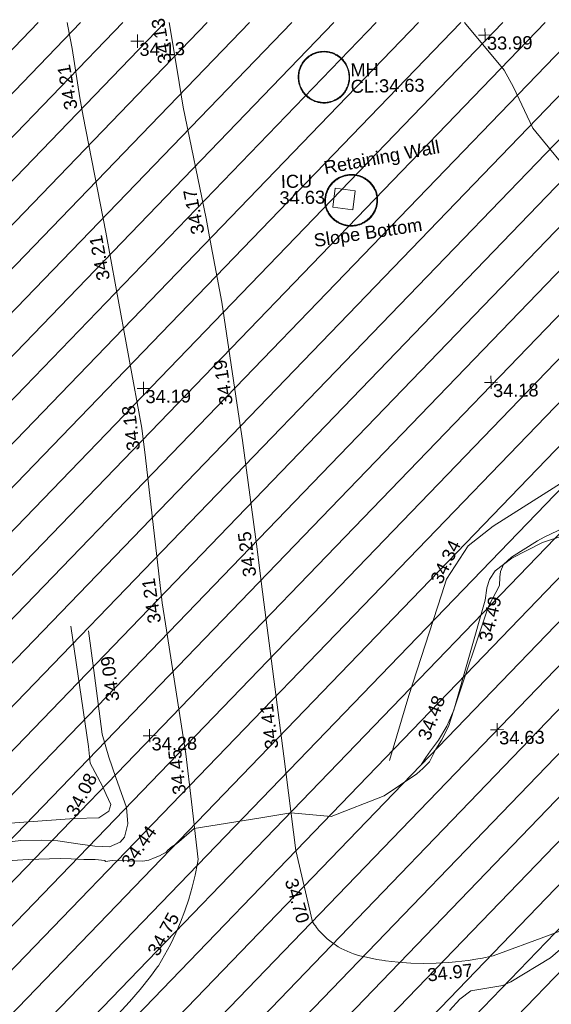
# Model space of a CAD drawing. Header units: millimetres. Extents: x -287732 to 520720, y -88450 to 287754.
# Tile 381 of 383: x 389799 to 405093, y 253753 to 282101. Entities that reach past the tile are written whole.
import ezdxf

# ---------------------------------------------------------------- set-up
doc = ezdxf.new("R2010")
doc.units = ezdxf.units.MM
doc.linetypes.add('IMPORT-HIDDEN2 _3_', pattern=[4762.5, 3175, -1587.5])
doc.linetypes.add('IMPORT-UG_ELEC_STREET LIGHTING_QLB2 _2_', pattern=[2700, 1500, -300.0000000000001, 0, -250, 150, -300.0000000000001, 0, -200])
for name, color, linetype, lineweight, true_color in [('00_TOPO_SERV_MH', 7, 'Continuous', 9, 0x666666), ('00_UAV_LEVEL_SPOT', 7, 'Continuous', 9, 0x666666), ('00_UAV_SERV_IC', 5, 'Continuous', 9, 0x0000ff), ('00_UAV_SLOPE_BOTTOM', 30, 'Continuous', 9, 0xff7f00), ('00_UAV_SLOPE_TOP', 40, 'Continuous', 9, 0xffbf00), ('00_UAV_TRACK', 7, 'Continuous', 9, 0x666666), ('00_UAV_WALL_RETAINING', 7, 'Continuous', 9, 0x7c00a5), ('01_DTM_CONTOUR_MJR', 7, 'Continuous', 9, 0x7f3f00), ('01_DTM_CONTOUR_MNR', 7, 'Continuous', 9, 0xa5a552), ('12333-PUM-2D-U-0001-C01 - Rev2_REVIT IMPORT_dwg', 7, 'Continuous', 9, 0x767676), ('PUM-CHAMBER EXTENTS', 6, 'IMPORT-HIDDEN2 _3_', 9, 0xff00ff)]:
    doc.layers.add(name, color=color, linetype=linetype, lineweight=lineweight, true_color=true_color)
doc.styles.add('Swis721 Lt BT_2', font='swissl.ttf', dxfattribs={"height": 375})

# ---------------------------------------------------------------- blocks, each defined once
blk = doc.blocks.new('12333-PUM-2D-U-0001-C01 - Rev2_REVIT IMPORT_dwg_UAV-2077255-Site Location Plan Proposed')
at = {"layer": '00_UAV_LEVEL_SPOT', "color": 254, "true_color": 0xcccccc, "flags": 128}
for points in [[(0, -500.0000000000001), (0, 0), (-500.0000000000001, 0)], [(500.0000000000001, 0), (0, 0), (0, 500.0000000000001)]]:
    blk.add_lwpolyline(points, dxfattribs=at)
blk = doc.blocks.new('12333-PUM-2D-U-0001-C01 - Rev2_REVIT IMPORT_dwg_MGS62954_T2_Galway_ITM_3d_Rev1-2077680-Site Location Plan Proposed')
at = {"layer": '00_UAV_SERV_IC', "color": 254, "true_color": 0xcccccc, "flags": 128}
blk.add_lwpolyline([(534305614.9904999, 725825668.2325001), (534306184.9905, 725825585.2325001), (534306105.5531776, 725825039.6990806), (534305535.5531775, 725825122.6990806)], close=True, dxfattribs=at)
at = {"layer": '00_UAV_SLOPE_BOTTOM', "color": 254, "true_color": 0xcccccc, "flags": 128}
for points in [[(534304615.3072447, 725828754.7841793), (534304611.4579834, 725828780.8659567), (534304608.5305832, 725828807.2208561), (534304606.5511102, 725828833.6638529), (534304605.5221162, 725828860.1608634), (534304605.4449274, 725828886.677734), (534304606.3196435, 725828913.180286), (534304608.1451367, 725828939.634359), (534304610.9190542, 725828966.0058545), (534304614.6378203, 725828992.2607809), (534304619.2966422, 725829018.3652972), (534304624.8895144, 725829044.285756), (534304631.4092283, 725829069.9887464), (534304638.8473802, 725829095.4411391), (534304647.1943824, 725829120.610127), (534304656.4394765, 725829145.4632684), (534304666.5707456, 725829169.9685284), (534304677.5751311, 725829194.0943215), (534304689.4384489, 725829217.8095504), (534304702.145408, 725829241.0836475), (534304715.679629, 725829263.8866131), (534304730.0236677, 725829286.1890559), (534304745.159035, 725829307.9622285), (534304761.066222, 725829329.178067), (534304777.7247255, 725829349.8092244), (534304795.1130729, 725829369.8291087), (534304813.2088518, 725829389.2119149), (534304831.9887378, 725829407.9326594), (534304851.4285238, 725829425.9672127), (534304871.5031536, 725829443.2923282), (534304892.1867514, 725829459.8856754), (534304913.4526576, 725829475.725866), (534304935.273461, 725829490.7924825), (534304957.6210357, 725829505.0661051), (534304980.4665767, 725829518.5283355), (534305003.7806372, 725829531.1618216), (534305027.5331666, 725829542.9502796), (534305051.693549, 725829553.8785145), (534305076.2306427, 725829563.9324404), (534305101.1128206, 725829573.0990983), (534305126.3080106, 725829581.3666729), (534305151.7837375, 725829588.7245077), (534305177.5071644, 725829595.1631186), (534305203.4451345, 725829600.6742065), (534305229.5642155, 725829605.2506682), (534305255.8307409, 725829608.8866045), (534305282.2108546, 725829611.5773292), (534305308.6705536, 725829613.3193737), (534305335.1757328, 725829614.1104927), (534305361.6688781, 725829613.9498084), (534305383.8712405, 725829613.0828632), (534305410.2962499, 725829611.1772304), (534305436.6590389, 725829608.3217535), (534305462.9023369, 725829604.5217928), (534305488.9923176, 725829599.7822465), (534305514.8953522, 725829594.1092232), (534305540.5780531, 725829587.5100359), (534305566.0073161, 725829579.9931899), (534305591.1503643, 725829571.5683744), (534305615.9747895, 725829562.2464485), (534305640.4485944, 725829552.0394276), (534305664.5402331, 725829540.9604685), (534305688.2186527, 725829529.0238512), (534305711.453333, 725829516.2449614), (534305734.2143254, 725829502.6402704), (534305756.4722923, 725829488.227314), (534305778.198544, 725829473.02467), (534305799.3650762, 725829457.051934), (534305819.9446068, 725829440.3296936), (534305839.9106092, 725829422.8795037), (534305859.2373486, 725829404.723856), (534305877.8999136, 725829385.8861529), (534305895.874249, 725829366.390675), (534305913.1371866, 725829346.2625507), (534305929.6664757, 725829325.5277251), (534305945.4408103, 725829304.2129234), (534305960.4398581, 725829282.3456204), (534305974.6442867, 725829259.9540012), (534305988.0357864, 725829237.0669279), (534306000.5970967, 725829213.7139007), (534306012.3120266, 725829189.9250207), (534306023.1654761, 725829165.7309506), (534306033.1434554, 725829141.1628752), (534306042.2331036, 725829116.252462), (534306050.4227046, 725829091.0318192), (534306057.6847053, 725829065.5929946), (534306061.3915274, 725829051.0740259), (534306067.6250432, 725829025.4820913), (534306072.975668, 725828999.4896477), (534306077.3898142, 725828973.3218887), (534306080.8617929, 725828947.012543), (534306083.3871279, 725828920.595522), (534306084.962565, 725828894.1048764), (534306085.586073, 725828867.5747511), (534306085.2568485, 725828841.0393422), (534306083.9753156, 725828814.532853), (534306081.7431265, 725828788.0894485), (534306078.5631583, 725828761.7432132), (534306074.4395093, 725828735.5281063), (534306069.3774955, 725828709.4779178), (534306063.383641, 725828683.6262249), (534306056.4656719, 725828658.0063496), (534306048.6325049, 725828632.6513146), (534306039.8942367, 725828607.5938013), (534306030.2621308, 725828582.8661073), (534306019.7486019, 725828558.500106), (534306008.3672019, 725828534.5272038), (534305996.132601, 725828510.9783005), (534305983.0605686, 725828487.8837496), (534305969.1679542, 725828465.2733188), (534305954.4726647, 725828443.1761521), (534305938.9936416, 725828421.6207318), (534305922.7508367, 725828400.6348414), (534305905.7651858, 725828380.2455311), (534305888.0585831, 725828360.4790814), (534305869.6538515, 725828341.3609706), (534305850.5747138, 725828322.9158407), (534305830.8457619, 725828305.1674672), (534305810.4924256, 725828288.1387265), (534305789.5409394, 725828271.8515677), (534305768.0183088, 725828256.3269846), (534305745.9522755, 725828241.5849874), (534305723.3712816, 725828227.6445779), (534305700.3044327, 725828214.5237244), (534305676.7814611, 725828202.2393395), (534305652.8326868, 725828190.8072567), (534305628.4889786, 725828180.2422118), (534305603.781714, 725828170.5578225), (534305578.7427401, 725828161.7665715), (534305553.4043307, 725828153.8797904), (534305527.8445418, 725828146.9200059), (534305510.4684537, 725828142.7437389), (534305484.5375687, 725828137.3279648), (534305458.3826191, 725828132.8385415), (534305432.0833725, 725828129.2908751), (534305405.6737274, 725828126.6895381), (534305379.1877246, 725828125.0378835), (534305352.6595032, 725828124.3380406), (534305326.123257, 725828124.590911), (534305299.6131898, 725828125.7961687), (534305273.1634719, 725828127.9522606), (534305246.8081957, 725828131.0564073), (534305220.581332, 725828135.1046078), (534305194.516686, 725828140.0916442), (534305168.6478536, 725828146.0110884), (534305143.0081785, 725828152.8553104), (534305117.6307091, 725828160.6154885), (534305092.5481562, 725828169.2816201), (534305067.7928493, 725828178.842535), (534305043.3966973, 725828189.2859097), (534305019.3911455, 725828200.598283), (534304995.8071358, 725828212.765074), (534304972.6750672, 725828225.7706001), (534304950.0247557, 725828239.5980978), (534304927.8853964, 725828254.2297443), (534304906.2855259, 725828269.64668), (534304885.2529855, 725828285.8290333), (534304864.8148851, 725828302.7559454), (534304844.9975684, 725828320.4055989), (534304825.826579, 725828338.755244), (534304807.3266276, 725828357.781229), (534304789.5215594, 725828377.4590302), (534304772.4343246, 725828397.7632836), (534304756.0869477, 725828418.6678187), (534304740.5004996, 725828440.1456897), (534304725.6950707, 725828462.169213), (534304711.6897445, 725828484.7100016), (534304698.502573, 725828507.7390012), (534304686.1505541, 725828531.2265284), (534304674.6496087, 725828555.1423088), (534304664.014561, 725828579.4555167), (534304654.2591195, 725828604.134813), (534304645.3958578, 725828629.1483873), (534304637.4362006, 725828654.4639986), (534304630.3904078, 725828680.0490159), (534304624.2675605, 725828705.8704613), (534304619.0789371, 725828731.8780816)], [(534305324.1788367, 725825139.9718845), (534305319.1390656, 725825167.381495), (534305315.1507921, 725825194.51654), (534305312.1391341, 725825221.777261), (534305310.1079735, 725825249.1285204), (534305309.0599281, 725825276.5350633), (534305308.996349, 725825303.9615643), (534305309.917318, 725825331.3726716), (534305311.8216484, 725825358.7330539), (534305314.7068852, 725825386.0074449), (534305318.5693096, 725825413.1606891), (534305323.4039431, 725825440.1577874), (534305329.2045541, 725825466.9639417), (534305335.9636658, 725825493.5446001), (534305343.6725663, 725825519.8655014), (534305352.3213189, 725825545.8927195), (534305361.8987759, 725825571.5927061), (534305372.3925923, 725825596.9323353), (534305383.7892422, 725825621.8789456), (534305396.0740359, 725825646.400382), (534305409.2311387, 725825670.4650375), (534305423.2435918, 725825694.0418937), (534305438.0933338, 725825717.1005614), (534305453.7612242, 725825739.611319), (534305470.2270676, 725825761.5451512), (534305487.4696406, 725825782.8737862), (534305505.466718, 725825803.5697327), (534305524.1951028, 725825823.6063142), (534305543.6306546, 725825842.9577048), (534305563.7483221, 725825861.5989615), (534305584.5221747, 725825879.5060562), (534305605.9254355, 725825896.655908), (534305627.9305173, 725825913.0264112), (534305650.5090561, 725825928.5964652), (534305673.6319492, 725825943.3460009), (534305697.2693927, 725825957.256007), (534305721.3909187, 725825970.3085536), (534305745.965436, 725825982.4868172), (534305770.9612688, 725825993.7751002), (534305796.3461988, 725826004.1588527), (534305822.0875064, 725826013.6246908), (534305848.1520118, 725826022.1604128), (534305874.5061193, 725826029.7550172), (534305901.1158596, 725826036.3987145), (534305927.7801733, 725826042.047613), (534305955.3651887, 725826046.8627944), (534305982.5369216, 725826050.5929328), (534306009.8250406, 725826053.3453051), (534306037.1943729, 725826055.1163638), (534306064.6096405, 725826055.9038258), (534306092.0355064, 725826055.7066762), (534306119.4366202, 725826054.5251696), (534306146.7776632, 725826052.3608283), (534306174.0233936, 725826049.2164422), (534306201.1386933, 725826045.0960644), (534306228.0886121, 725826040.0050058), (534306254.8384125, 725826033.9498285), (534306281.3536153, 725826026.9383374), (534306307.600044, 725826018.97957), (534306333.5438678, 725826010.0837846), (534306359.1516467, 725826000.2624476), (534306384.3903733, 725825989.5282183), (534306409.2275159, 725825977.8949325), (534306433.6310608, 725825965.3775848), (534306457.569553, 725825951.9923098), (534306481.0121368, 725825937.7563603), (534306503.928596, 725825922.6880858), (534306526.2893919, 725825906.8069084), (534306548.0657032, 725825890.1332984), (534306569.2294607, 725825872.6887476), (534306589.7533857, 725825854.4957405), (534306609.6110235, 725825835.5777277), (534306628.7767788, 725825815.9590932), (534306647.2259476, 725825795.6651245), (534306664.9347501, 725825774.72198), (534306681.8803602, 725825753.1566536), (534306698.0409361, 725825730.9969429), (534306713.3956473, 725825708.2714101), (534306727.9247025, 725825685.0093477), (534306741.6093742, 725825661.2407392), (534306754.4320239, 725825636.9962211), (534306766.3761234, 725825612.3070437), (534306777.4262775, 725825587.2050301), (534306787.5682431, 725825561.7225356), (534306796.7889476, 725825535.8924057), (534306805.0765061, 725825509.7479346), (534306812.4202362, 725825483.3228213), (534306818.792338, 725825456.7276479), (534306822.0157506, 725825441.4108828), (534306825.4605302, 725825413.6921062), (534306827.8676272, 725825386.3275421), (534306829.290889, 725825358.8942081), (534306829.7284811, 725825331.4274644), (534306829.179839, 725825303.9627144), (534306827.6456707, 725825276.535359), (534306825.1279531, 725825249.180751), (534306821.6299314, 725825221.9341486), (534306817.1561146, 725825194.8306715), (534306811.7122694, 725825167.9052554), (534306805.3054122, 725825141.1926053), (534306797.9438014, 725825114.7271526), (534306789.6369257, 725825088.5430104), (534306780.3954923, 725825062.6739283), (534306770.2314131, 725825037.1532507), (534306759.1577889, 725825012.0138724), (534306747.1888932, 725824987.2881969), (534306734.3401532, 725824963.0080943), (534306720.6281306, 725824939.2048609), (534306706.0704992, 725824915.9091775), (534306690.6860236, 725824893.1510713), (534306674.494533, 725824870.9598763), (534306657.516898, 725824849.3641963), (534306639.7750017, 725824828.3918664), (534306621.2917127, 725824808.0699198), (534306602.0908549, 725824788.4245499), (534306582.1971775, 725824769.4810789), (534306561.6363223, 725824751.2639241), (534306540.4347917, 725824733.7965662), (534306518.619913, 725824717.1015202), (534306496.2198046, 725824701.2003052), (534306473.2633395, 725824686.1134168), (534306449.7801071, 725824671.8603015), (534306425.8003766, 725824658.4593308), (534306401.3550564, 725824645.9277781), (534306376.4756555, 725824634.2817959), (534306351.1942422, 725824623.5363952), (534306325.5434029, 725824613.7054263), (534306299.5751544, 725824604.8080549), (534306276.3051735, 725824597.7049459), (534306249.7948711, 725824590.583358), (534306223.0264926, 725824584.4134789), (534306196.0538905, 725824579.2084594), (534306168.911831, 725824574.9750082), (534306141.6352994, 725824571.7185827), (534306114.2594533, 725824569.4433795), (534306086.8195791, 725824568.1523315), (534306059.3510458, 725824567.8471029), (534306031.8892586, 725824568.5280869), (534306004.4696145, 725824570.1944062), (534305977.1274565, 725824572.8439125), (534305949.8980271, 725824576.4731908), (534305922.8164235, 725824581.0775633), (534305895.9175529, 725824586.6510953), (534305869.2360868, 725824593.1866025), (534305842.806416, 725824600.6756611), (534305816.6626073, 725824609.1086177), (534305790.8383586, 725824618.4746032), (534305765.3669565, 725824628.761545), (534305740.2812325, 725824639.9561833), (534305715.6135205, 725824652.0440897), (534305691.395616, 725824665.0096827), (534305667.6587352, 725824678.8362505), (534305644.4334732, 725824693.5059713), (534305621.7497668, 725824708.9999367), (534305599.6368541, 725824725.2981752), (534305578.1232376, 725824742.3796797), (534305557.2366471, 725824760.2224325), (534305537.0040045, 725824778.8034353), (534305517.4513888, 725824798.0987384), (534305498.6040027, 725824818.0834708), (534305480.4861391, 725824838.7318729), (534305463.1211513, 725824860.0173302), (534305446.5314218, 725824881.9124068), (534305430.7383341, 725824904.3888805), (534305415.7622449, 725824927.4177809), (534305401.6224575, 725824950.9694241), (534305388.3371972, 725824975.0134537), (534305375.9235885, 725824999.5188777), (534305364.3976316, 725825024.4541103), (534305353.7741832, 725825049.7870104), (534305344.0669362, 725825075.4849257), (534305335.2884027, 725825101.5147326), (534305327.4778405, 725825127.7490271)]]:
    blk.add_lwpolyline(points, close=True, dxfattribs=at)
for points in [[(534306887.7320001, 725809167.0710001), (534307472.7320001, 725811032.0710001), (534308467.554576, 725813910.2284092), (534308623.732, 725814362.0710001), (534309254.7320001, 725815308.0710001), (534309987.7320001, 725815863.0710001), (534312027.7320001, 725817104.0710001), (534312094.7994516, 725817141.6822019), (534312981.7320001, 725817639.0710001), (534313520.732, 725817731.071), (534313964.7320002, 725817704.0710001), (534314329.7320001, 725817556.0710002), (534314789.7320001, 725817347.071), (534315111.7320002, 725817205.0710001), (534315373.7320001, 725817163.0710001), (534315900.732, 725817093.0710002), (534316549.732, 725817123.0710001), (534316840.8323565, 725817150.9034795), (534317187.7320002, 725817184.0710002), (534318732.5939345, 725817463.9149711)], [(534297789.732, 725813197.071), (534298233.7320001, 725809719.0710001), (534298279.732, 725809240.0710002), (534298622.7320001, 725808569.0710002), (534298723.1470793, 725808331.316911), (534298845.7320001, 725808041.0710001), (534298792.7320001, 725807844.0710001), (534298497.7320001, 725807666.071), (534297798.7320001, 725807656.0710001), (534295810.7320001, 725807545.0710001), (534294406.8653284, 725807201.3757837), (534289551.0362566, 725806012.5697119), (534287352.0724999, 725805474.2185)]]:
    blk.add_lwpolyline(points, dxfattribs=at)
at = {"layer": '00_UAV_SLOPE_TOP', "color": 254, "true_color": 0xcccccc, "flags": 128}
for points in [[(534313340.7320001, 725815965.0710001), (534311403.7320001, 725815365.0710003), (534310509.7320001, 725814926.0710002), (534310018.7320002, 725814571.0710002), (534309859.7320001, 725814327.0710001), (534309775.7320001, 725814087.0710001), (534309774.2760631, 725814078.1310366), (534309718.732, 725813737.0710001), (534308761.7320001, 725810585.0710001), (534308552.7320001, 725810125.0710002), (534308309.7320001, 725809730.0710003), (534308102.7320001, 725809464.071), (534308069.9450854, 725809420.9905193), (534307930.7320001, 725809238.0710001), (534307810.7320001, 725809047.0710001)], [(534289355.732, 725805367.0710001), (534292850.732, 725806238.0710001), (534294201.4932753, 725806597.9558064), (534295680.7320001, 725806992.0710001), (534296242.7320001, 725807045.0710001), (534296838.732, 725807051.0710002), (534297305.7320001, 725807017.0710002), (534297885.732, 725806923.0710001), (534298365.732, 725806846.0710001), (534298791.7320001, 725806818.0710001), (534299100.732, 725806953.0710002), (534299102.006458, 725806954.5275236), (534299226.7320001, 725807097.071), (534299327.7320001, 725807470.0710001), (534299301.732, 725807946.0710002), (534299105.732, 725808512.0710003), (534299011.7320001, 725808814.0710001), (534298818.7320001, 725809399.0710001), (534298638.7320002, 725810064.0710002), (534298445.7805055, 725811765.3453877), (534298299.732, 725813053.0710001)]]:
    blk.add_lwpolyline(points, dxfattribs=at)
at = {"layer": '00_UAV_TRACK', "color": 254, "true_color": 0xcccccc, "flags": 128}
for points in [[(534298952.1434423, 725802004.5447509), (534299284.2651166, 725802345.8431907), (534299601.8033684, 725802700.750066), (534299904.2011276, 725803068.6427495), (534300114.1194681, 725803344.6560446), (534300136.0210001, 725803373.4535002), (534300320.4685522, 725803674.9994001), (534300492.1268808, 725803984.0046549), (534300650.6948387, 725804299.9271641), (534300795.8942442, 725804622.2126929), (534300926.0210001, 725804946.4535002), (534301043.9051849, 725805279.7013783), (534301147.730992, 725805617.5934188), (534301237.3162766, 725805959.5368437), (534301312.503875, 725806304.9317689), (534301333.0210001, 725806413.4535002), (534301167.7195764, 725808071.9052845), (534301029.0210002, 725809463.4535003), (534300540.9362556, 725813025.9882091), (534300431.7320001, 725813823.0710002), (534300019.7631032, 725817997.4681151), (534299934.7320001, 725818859.0710002), (534299253.4508877, 725822936.6646212), (534298989.7320002, 725824515.0710001), (534298404.2809309, 725827863.9545836), (534298310.7320002, 725828399.0710003), (534298114.1505968, 725829826.194832), (534298005.2980002, 725830470.6370003), (534297985.6394885, 725830568.7356652)], [(534313926.5355002, 725804966.9030004), (534311348.5355001, 725804035.9030002), (534309769.5355002, 725803489.9030004), (534309411.7102394, 725803422.4764807), (534309330.7286262, 725803410.7038865), (534309051.3753228, 725803370.0932723), (534308689.1629001, 725803332.8452731), (534308490.5355, 725803318.9030002), (534308126.671403, 725803305.1854377), (534307762.5520446, 725803306.7169551), (534307398.816214, 725803323.4948651), (534307036.1020275, 725803355.4897336), (534306675.045809, 725803402.6454308), (534306635.5027727, 725803408.7478241), (534306426.7285113, 725803447.9399314), (534306123.7320001, 725803518.0710001), (534306028.7676962, 725803537.8272623), (534305935.0822852, 725803561.4581858), (534305842.4686125, 725803588.9915185), (534305751.089154, 725803620.378958), (534305661.1042205, 725803655.5654398), (534305572.671676, 725803694.4892349), (534305485.9466612, 725803737.0820582), (534305401.0813215, 725803783.2691871), (534305318.224539, 725803832.9695934), (534305237.5216733, 725803886.0960858), (534305159.114304, 725803942.5554625), (534305083.1399848, 725804002.2486748), (534305009.7320002, 725804065.0710002), (534304960.6606417, 725804110.1699805), (534304891.8793676, 725804178.0265431), (534304825.9999642, 725804248.703845), (534304763.1380064, 725804322.0778937), (534304703.4037758, 725804398.0199665), (534304672.7641347, 725804440.5220274), (534304646.9020658, 725804476.3968352), (534304593.7320001, 725804557.0710001), (534304144.7320002, 725806624.0710002), (534303847.4620609, 725809343.2843972), (534303628.7320002, 725811344.0710002), (534303298.4079741, 725814309.5138417), (534303186.7320001, 725815312.0710001), (534302822.2980001, 725818455.6370002), (534302714.1616597, 725819274.7646486), (534302295.2980002, 725822447.6370001), (534301994.8139123, 725824221.8890102), (534301886.2980001, 725824862.6370003), (534301279.2980002, 725828080.6370003), (534301122.7835817, 725829144.378275), (534300920.7477597, 725830517.5031598)]]:
    blk.add_lwpolyline(points, dxfattribs=at)
at = {"layer": '00_UAV_WALL_RETAINING', "color": 254, "true_color": 0xcccccc, "flags": 128}
for points in [[(534304630.9905, 725828757.2325001), (534304634.6972112, 725828734.721044), (534304639.7777104, 725828709.2553897), (534304645.7690555, 725828683.9885181), (534304652.6635241, 725828658.9529969), (534304660.4522294, 725828634.1810958), (534304669.1251326, 725828609.7047445), (534304678.6710539, 725828585.5554919), (534304689.0776899, 725828561.7644653), (534304700.3316265, 725828538.3623302), (534304712.4183579, 725828515.3792508), (534304725.322305, 725828492.8448511), (534304739.0268352, 725828470.7881771), (534304753.5142841, 725828449.2376586), (534304768.7659779, 725828428.2210735), (534304784.7622579, 725828407.7655108), (534304801.4825056, 725828387.8973371), (534304818.9051697, 725828368.6421613), (534304837.0077928, 725828350.0248023), (534304855.7670419, 725828332.0692573), (534304875.1587368, 725828314.7986702), (534304895.1578828, 725828298.2353015), (534304915.7387018, 725828282.400501), (534304936.8746661, 725828267.314679), (534304958.5385326, 725828252.9972802), (534304980.7023774, 725828239.4667593), (534305003.3376325, 725828226.7405561), (534305026.4151222, 725828214.8350747), (534305049.9051004, 725828203.76566), (534305073.7772899, 725828193.5465807), (534305098.0009205, 725828184.1910081), (534305122.544769, 725828175.7110013), (534305147.3771996, 725828168.1174903), (534305172.4662046, 725828161.4202634), (534305197.7794454, 725828155.6279529), (534305223.2842942, 725828150.7480245), (534305248.9478766, 725828146.7867682), (534305274.7371137, 725828143.74929), (534305300.618764, 725828141.639505), (534305326.5594675, 725828140.460133), (534305352.5257878, 725828140.2126936), (534305378.4842557, 725828140.8975059), (534305404.4014116, 725828142.5136874), (534305430.2438498, 725828145.0591546), (534305455.9782606, 725828148.5306269), (534305481.5714734, 725828152.9236296), (534305506.9905, 725828158.2325), (534305523.9039102, 725828162.2975643), (534305548.9591659, 725828169.1199673), (534305573.7533756, 725828176.837362), (534305598.2545809, 725828185.439801), (534305622.431201, 725828194.9161962), (534305646.252073, 725828205.2543328), (534305669.6864933, 725828216.4408857), (534305692.7042558, 725828228.4614357), (534305715.275692, 725828241.3004892), (534305737.371708, 725828254.9414968), (534305758.9638233, 725828269.3668764), (534305780.0242067, 725828284.558034), (534305800.5257123, 725828300.495389), (534305820.4419145, 725828317.158399), (534305839.7471426, 725828334.5255861), (534305858.4165127, 725828352.5745649), (534305876.425961, 725828371.2820712), (534305893.7522744, 725828390.6239915), (534305910.3731198, 725828410.5753953), (534305926.2670738, 725828431.1105661), (534305941.4136499, 725828452.2030354), (534305955.7933249, 725828473.8256153), (534305969.3875639, 725828495.9504358), (534305982.1788448, 725828518.5489788), (534305994.1506801, 725828541.5921162), (534306005.2876387, 725828565.0501461), (534306015.5753657, 725828588.8928325), (534306025.0006005, 725828613.0894432), (534306033.5511945, 725828637.6087898), (534306041.2161264, 725828662.419268), (534306047.9855165, 725828687.4888986), (534306053.8506395, 725828712.7853677), (534306058.8039351, 725828738.2760696), (534306062.8390192, 725828763.9281477), (534306065.9506906, 725828789.7085378), (534306068.1349384, 725828815.5840105), (534306069.3889474, 725828841.521213), (534306069.711101, 725828867.4867139), (534306069.1009843, 725828893.4470447), (534306067.5593833, 725828919.3687439), (534306065.0882855, 725828945.2183994), (534306061.6908756, 725828970.9626924), (534306057.3715329, 725828996.5684397), (534306052.135825, 725829022.0026368), (534306045.9905, 725829047.2325), (534306042.3605466, 725829061.4503876), (534306035.2380028, 725829086.4006943), (534306027.2244278, 725829111.0792488), (534306018.3301511, 725829135.4542415), (534306008.5666369, 725829159.4942546), (534305997.9464697, 725829183.1683012), (534305986.4833387, 725829206.4458668), (534305974.1920193, 725829229.2969476), (534305961.0883542, 725829251.6920898), (534305947.1892334, 725829273.6024272), (534305932.5125725, 725829294.9997181), (534305917.077289, 725829315.8563825), (534305900.9032779, 725829336.1455374), (534305884.0113871, 725829355.8410307), (534305866.4233892, 725829374.9174759), (534305848.1619545, 725829393.3502845), (534305829.250621, 725829411.1156975), (534305809.7137645, 725829428.190816), (534305789.5765671, 725829444.5536311), (534305768.8649849, 725829460.1830518), (534305747.6057138, 725829475.0589325), (534305725.8261563, 725829489.162099), (534305703.5543849, 725829502.4743729), (534305680.8191072, 725829514.9785954), (534305657.6496277, 725829526.658649), (534305634.0758108, 725829537.4994788), (534305610.1280421, 725829547.4871114), (534305585.837189, 725829556.6086733), (534305561.2345614, 725829564.8524072), (534305536.3518709, 725829572.2076873), (534305511.22119, 725829578.665033), (534305485.8749111, 725829584.2161211), (534305460.3457043, 725829588.8537964), (534305434.6664756, 725829592.5720812), (534305408.8703241, 725829595.3661828), (534305382.9905, 725829597.2325001), (534305361.3109896, 725829598.0790291), (534305335.3644355, 725829598.2363982), (534305309.4289544, 725829597.4622834), (534305283.5379758, 725829595.7576821), (534305257.7248722, 725829593.1247915), (534305232.0229153, 725829589.5670054), (534305206.4652336, 725829585.0889096), (534305181.08477, 725829579.696276), (534305155.9142385, 725829573.3960556), (534305130.9860828, 725829566.1963689), (534305106.3324342, 725829558.1064962), (534305081.9850698, 725829549.1368649), (534305057.9753726, 725829539.2990366), (534305034.3342897, 725829528.6056913), (534305011.0922934, 725829517.0706127), (534304988.2793414, 725829504.7086686), (534304965.9248388, 725829491.5357933), (534304944.0575993, 725829477.5689657), (534304922.7058088, 725829462.8261886), (534304901.8969888, 725829447.3264645), (534304881.6579608, 725829431.0897722), (534304862.014812, 725829414.1370399), (534304842.9928614, 725829396.4901186), (534304824.6166275, 725829378.1717546), (534304806.9097964, 725829359.2055593), (534304789.8951913, 725829339.6159792), (534304773.5947431, 725829319.4282645), (534304758.0294626, 725829298.668436), (534304743.2194124, 725829277.3632525), (534304729.1836823, 725829255.540175), (534304715.9403635, 725829233.2273325), (534304703.5065258, 725829210.4534854), (534304691.8981964, 725829187.2479876), (534304681.1303374, 725829163.6407505), (534304671.216828, 725829139.6622025), (534304662.1704466, 725829115.3432508), (534304654.0028535, 725829090.7152411), (534304646.7245761, 725829065.8099182), (534304640.3449959, 725829040.6593837), (534304634.872336, 725829015.2960552), (534304630.3136502, 725828989.7526252), (534304626.6748144, 725828964.0620178), (534304623.9605191, 725828938.257347), (534304622.1742628, 725828912.3718739), (534304621.3183478, 725828886.4389633), (534304621.3938774, 725828860.4920421), (534304622.4007544, 725828834.564554), (534304624.3376809, 725828808.6899188), (534304627.2021601, 725828782.9014875)], [(534305342.9904999, 725825144.2325), (534305346.0193859, 725825133.0104336), (534305353.6604272, 725825107.3455299), (534305362.2178167, 725825081.9714512), (534305371.6805242, 725825056.9209032), (534305382.0363529, 725825032.2261751), (534305393.2719543, 725825007.9190967), (534305405.3728466, 725824984.0309994), (534305418.323432, 725824960.5926734), (534305432.107018, 725824937.6343298), (534305446.7058381, 725824915.1855605), (534305462.1010752, 725824893.2753011), (534305478.2728857, 725824871.931793), (534305495.2004246, 725824851.1825469), (534305512.8618733, 725824831.0543075), (534305531.2344669, 725824811.5730191), (534305550.2945241, 725824792.7637924), (534305570.0174774, 725824774.6508718), (534305590.3779048, 725824757.2576032), (534305611.3495625, 725824740.6064063), (534305632.9054193, 725824724.7187437), (534305655.0176908, 725824709.6150936), (534305677.6578751, 725824695.3149241), (534305700.7967899, 725824681.8366673), (534305724.4046106, 725824669.1976961), (534305748.4509077, 725824657.4143015), (534305772.9046865, 725824646.5016719), (534305797.7344275, 725824636.473873), (534305822.9081263, 725824627.3438301), (534305848.393335, 725824619.1233116), (534305874.1572045, 725824611.8229133), (534305900.1665265, 725824605.4520448), (534305926.387776, 725824600.0189182), (534305952.7871551, 725824595.5305363), (534305979.3306363, 725824591.9926847), (534306005.9840063, 725824589.4099233), (534306032.7129101, 725824587.7855811), (534306059.4828956, 725824587.1217519), (534306086.2594573, 725824587.4192914), (534306113.0080817, 725824588.6778159), (534306139.694291, 725824590.8957036), (534306166.2836878, 725824594.0700953), (534306192.7419999, 725824598.1968995), (534306219.0351235, 725824603.2707973), (534306245.1291683, 725824609.2852482), (534306270.9905, 725824616.2325), (534306293.636939, 725824623.1452744), (534306318.9694863, 725824631.8248385), (534306343.9741441, 725824641.4081511), (534306368.6186824, 725824651.8828598), (534306392.8713356, 725824663.2354631), (534306416.7008432, 725824675.4513283), (534306440.07649, 725824688.5147092), (534306462.9681461, 725824702.408768), (534306485.3463051, 725824717.115596), (534306507.1821226, 725824732.6162368), (534306528.4474532, 725824748.8907108), (534306549.1148871, 725824765.9180408), (534306569.1577849, 725824783.6762793), (534306588.550312, 725824802.1425372), (534306607.2674726, 725824821.2930121), (534306625.2851412, 725824841.10302), (534306642.5800937, 725824861.5470265), (534306659.1300378, 725824882.5986806), (534306674.9136415, 725824904.2308475), (534306689.9105603, 725824926.4156445), (534306704.1014641, 725824949.1244764), (534306717.4680611, 725824972.3280723), (534306729.9931231, 725824995.9965242), (534306741.6605051, 725825020.0993246), (534306752.4551688, 725825044.6054062), (534306762.3632003, 725825069.4831812), (534306771.3718288, 725825094.700584), (534306779.4694424, 725825120.2251103), (534306786.6456036, 725825146.0238602), (534306792.8910629, 725825172.0635805), (534306798.1977699, 725825198.3107069), (534306802.5588849, 725825224.7314084), (534306805.9687862, 725825251.2916298), (534306808.423079, 725825277.9571364), (534306809.9185996, 725825304.6935574), (534306810.4534205, 725825331.4664308), (534306810.026852, 725825358.241248), (534306808.6394442, 725825384.9834971), (534306806.2929854, 725825411.6587089), (534306802.9905, 725825438.2325001), (534306799.9884934, 725825452.4972043), (534306793.759298, 725825478.4959317), (534306786.6008614, 725825504.254299), (534306778.5224107, 725825529.7391053), (534306769.5343587, 725825554.9175014), (534306759.6482903, 725825579.7570336), (534306748.8769484, 725825604.2256852), (534306737.2342168, 725825628.2919168), (534306724.7351023, 725825651.9247087), (534306711.3957157, 725825675.0935988), (534306697.2332507, 725825697.768724), (534306682.2659624, 725825719.9208567), (534306666.5131426, 725825741.5214443), (534306649.9950961, 725825762.5426443), (534306632.7331138, 725825782.9573615), (534306614.7494456, 725825802.7392821), (534306596.0672716, 725825821.8629085), (534306576.7106724, 725825840.3035911), (534306556.7045974, 725825858.0375607), (534306536.0748338, 725825875.0419588), (534306514.8479722, 725825891.2948681), (534306493.0513732, 725825906.7753391), (534306470.7131314, 725825921.463418), (534306447.8620399, 725825935.3401729), (534306424.5275524, 725825948.3877169), (534306400.7397462, 725825960.5892327), (534306376.5292827, 725825971.9289929), (534306351.9273677, 725825982.3923813), (534306326.9657124, 725825991.965911), (534306301.6764908, 725826000.6372421), (534306276.0922998, 725826008.3951976), (534306250.2461159, 725826015.229778), (534306224.1712539, 725826021.132174), (534306197.9013228, 725826026.0947775), (534306171.4701835, 725826030.1111917), (534306144.9119044, 725826033.1762401), (534306118.2607179, 725826035.2859718), (534306091.5509761, 725826036.4376671), (534306064.8171066, 725826036.6298423), (534306038.0935681, 725826035.8622491), (534306011.4148059, 725826034.135877), (534305984.8152078, 725826031.4529513), (534305958.3290594, 725826027.81693), (534305931.9905, 725826023.2325), (534305905.4485236, 725826017.6168749), (534305879.5101877, 725826011.1408081), (534305853.8210347, 725826003.7378273), (534305828.4141766, 725825995.4174745), (534305803.3223616, 725825986.190474), (534305778.5779322, 725825976.0687195), (534305754.2127824, 725825965.0652571), (534305730.2583178, 725825953.1942698), (534305706.7454148, 725825940.4710587), (534305683.7043802, 725825926.9120234), (534305661.1649129, 725825912.5346411), (534305639.1560651, 725825897.3574435), (534305617.7062054, 725825881.3999931), (534305596.8429814, 725825864.6828582), (534305576.5932848, 725825847.2275867), (534305556.9832169, 725825829.0566776), (534305538.0380537, 725825810.1935521), (534305519.7822148, 725825790.6625241), (534305502.2392311, 725825770.4887681), (534305485.4317146, 725825749.6982871), (534305469.3813295, 725825728.317879), (534305454.1087641, 725825706.3751023), (534305439.6337037, 725825683.89824), (534305425.9748062, 725825660.9162637), (534305413.1496772, 725825637.4587965), (534305401.1748477, 725825613.5560733), (534305390.0657527, 725825589.2389041), (534305379.8367112, 725825564.5386324), (534305370.5009082, 725825539.4870958), (534305362.0703768, 725825514.1165843), (534305354.5559837, 725825488.4597996), (534305347.9674146, 725825462.5498117), (534305342.3131618, 725825436.4200178), (534305337.6005136, 725825410.1040976), (534305333.8355441, 725825383.6359711), (534305331.0231062, 725825357.0497547), (534305329.1668251, 725825330.3797166), (534305328.2690935, 725825303.6602334), (534305328.3310683, 725825276.925745), (534305329.35267, 725825250.2107111), (534305331.3325813, 725825223.5495659), (534305334.2682505, 725825196.9766746), (534305338.1558938, 725825170.5262882)]]:
    blk.add_lwpolyline(points, close=True, dxfattribs=at)
at = {"layer": '01_DTM_CONTOUR_MJR', "color": 254, "true_color": 0xcccccc, "flags": 128}
blk.add_lwpolyline([(534308488.8575189, 725801943.9454479), (534308787.0213986, 725802263.1779739), (534309108.2926081, 725802498.2482828), (534310040.1111992, 725802633.7073925), (534310269.3959634, 725802735.8616517), (534311421.4571151, 725803407.6045321), (534311860.5252686, 725803767.7198569)], dxfattribs=at)
at = {"layer": '01_DTM_CONTOUR_MNR', "color": 254, "true_color": 0xcccccc, "flags": 128}
for points in [[(534309419.3453739, 725830369.1595865), (534310529.6997253, 725828982.0752625), (534310791.1391228, 725828483.5604857), (534311329.0315428, 725827297.454786), (534312576.8442991, 725825723.9773755)], [(534295987.8590511, 725806479.499267), (534296446.0722504, 725806495.0326045), (534297369.2608949, 725806510.4953463), (534297677.1019428, 725806493.1407306), (534298044.8654746, 725806470.8901242), (534298375.5500001, 725806467.0500002), (534298645.2052768, 725806427.0197874), (534298669.8132519, 725806406.0234227), (534298861.7701997, 725806423.386757), (534299744.1543806, 725806395.4959717), (534299919.6677961, 725806418.2155277), (534300097.2615832, 725806488.6500155), (534300225.6944447, 725806535.2777783), (534300420.0956697, 725806642.2708966), (534300466.4414697, 725806693.7406601), (534300597.5370966, 725806798.205339), (534300721.9174, 725806871.3040416), (534301240.0000001, 725807310.0000004), (534303097.9226848, 725807571.6075808), (534304020.0000002, 725807710.0000002), (534305182.0314047, 725807586.2473027), (534306719.0141499, 725808147.8019819), (534307664.6629528, 725808773.0170765), (534307841.6634583, 725808915.6856533), (534308040.0000002, 725809110), (534308131.355992, 725809274.5942016), (534308231.0318561, 725809470.6073409), (534308391.3775169, 725809725.6943115), (534308598.9892121, 725810115.1547844), (534308760.0000002, 725810590.0000002), (534309803.0361216, 725813527.9811035), (534309820.1086563, 725813564.571498), (534310138.3788947, 725814145.927142), (534310151.1652797, 725814389.4768136), (534310177.1191576, 725814546.9590309), (534310270.0000001, 725814750), (534310495.5555556, 725814955.8333335), (534311258.2367125, 725815419.2652563), (534311452.7361321, 725815514.8150927), (534313033.4689859, 725816234.4122492)]]:
    blk.add_lwpolyline(points, dxfattribs=at)
for points in [[(534305550.0000001, 725828170.0000001), (534305510.0000001, 725828160), (534305480.0000001, 725828150.0000001), (534305460.0000001, 725828148.974359), (534305430.0000002, 725828148.974359), (534305400.5128205, 725828139.4871796), (534305380.0000001, 725828139.4871796), (534305351.5384615, 725828139.4871796), (534305331.0256411, 725828138.9743592), (534305300.0000001, 725828140.0000001), (534305270.0000001, 725828139.4871796), (534305250.0000001, 725828148.974359), (534305220, 725828149.4871796), (534305201.0256411, 725828158.974359), (534305170.0000001, 725828160), (534305149.4871795, 725828168.9743592), (534305120, 725828176.9743589), (534305101.0256411, 725828178.9743592), (534305071.0256411, 725828188.974359), (534305051.0256411, 725828198.9743592), (534305030.5128205, 725828208.9743593), (534305000.0000001, 725828228.9743592), (534304979.4871796, 725828239.4871796), (534304960.5128205, 725828248.974359), (534304938.5780887, 725828267.1561774), (534304920.5128205, 725828278.4615386), (534304900.5128205, 725828298.4615383), (534304880.5128205, 725828308.974359), (534304860, 725828328.4615384), (534304840, 725828348.4615384), (534304820.5128205, 725828368.4615386), (534304800.5128205, 725828388.4615386), (534304780.5128205, 725828408.4615386), (534304752.0512822, 725828446.4102566), (534304738.4615385, 725828470.5128206), (534304728.9743592, 725828489.4871796), (534304709.4871797, 725828519.4871796), (534304699.4871797, 725828539.4871795), (534304690.0000002, 725828558.4615384), (534304679.4871795, 725828588.4615384), (534304669.4871795, 725828608.4615386), (534304659.4871795, 725828628.4615386), (534304650.0000001, 725828658.4615386), (534304646.9743591, 725828680.0000002), (534304639.4871796, 725828708.4615384), (534304630, 725828730), (534304629.4871796, 725828759.4871796), (534304626.9743591, 725828780), (534304619.4871796, 725828808.4615384), (534304619.4871796, 725828828.9743593), (534304619.4871796, 725828858.4615386), (534304619.4871796, 725828888.4615386), (534304619.4871796, 725828908.974359), (534304619.4871796, 725828938.4615384), (534304626.2470863, 725828961.876457), (534304628.9743591, 725828988.9743592), (534304629.4871796, 725829020.0000001), (534304638.974359, 725829040), (534304648.9743589, 725829088.9743593), (534304658.974359, 725829118.9743592), (534304669.4871795, 725829140.5128205), (534304678.974359, 725829159.4871796), (534304688.974359, 725829188.9743592), (534304698.974359, 725829208.9743593), (534304718.4615384, 725829229.4871796), (534304730, 725829260.0000001), (534304737.948718, 725829277.9487181), (534304758.0586081, 725829301.9413922), (534304768.974359, 725829319.4871795), (534304789.4871796, 725829340.5128206), (534304808.4615386, 725829359.4871795), (534304816.974359, 725829378.4871795), (534304840.5128206, 725829401.5384617), (534304858.5780886, 725829412.843823), (534304878.4615386, 725829430.0000002), (534304898.4615385, 725829449.4871796), (534304918.4615386, 725829460.0000001), (534304940.0000002, 725829480.0000001), (534304969.4871796, 725829491.0256411), (534304988.5780886, 725829502.843823), (534305008.4615387, 725829520.0000001), (534305028.4615385, 725829530), (534305058.4615386, 725829540.0000001), (534305078.4615386, 725829550.0000001), (534305108.4615385, 725829560.0000002), (534305128.4615386, 725829570.0000002), (534305158.4615385, 725829570.5128206), (534305178.4615385, 725829580.5128206), (534305210.0000001, 725829590.0000001), (534305230.0000001, 725829591.025641), (534305260.0000001, 725829594.0256411), (534305278.9743589, 725829600.5128206), (534305307.4358976, 725829600.5128206), (534305335.8974359, 725829600.5128206), (534305364.1025641, 725829600.5128206), (534305383.0769231, 725829600.5128206), (534305411.5384616, 725829600.5128206), (534305431.876457, 725829593.7529138), (534305460.0000001, 725829590.0000001), (534305490, 725829583.0256412), (534305510.0000001, 725829580.0000001), (534305540.0000001, 725829571.0256411), (534305561.876457, 725829563.7529138), (534305588.974359, 725829561.0256411), (534305608.9743591, 725829551.0256413), (534305629.4871796, 725829541.0256412), (534305658.9743589, 725829531.0256412), (534305681.4219115, 725829512.843823), (534305699.4871796, 725829501.5384619), (534305730, 725829490), (534305745.448718, 725829484.5512823), (534305774.0384615, 725829460.0000001), (534305791.4219115, 725829442.843823), (534305809.4871795, 725829431.5384616), (534305829.4871796, 725829411.5384617), (534305849.4871796, 725829391.5384617), (534305880.0000001, 725829361.5384618), (534305900.0000001, 725829341.5384616), (534305919.4871795, 725829321.5384617), (534305934.1025642, 725829292.0512823), (534305950.0000001, 725829271.5384617), (534305960.5128205, 725829250.5128205), (534305970, 725829231.5384618), (534305990.0000001, 725829211.5384617), (534306000, 725829181.5384617), (534306010.5128205, 725829160.5128206), (534306020.0000001, 725829141.5384617), (534306030.0000001, 725829111.5384618), (534306040.0000001, 725829090.0000001), (534306050.0000001, 725829050.0000001), (534306053.7529138, 725829021.876457), (534306060.0000002, 725829000), (534306064.0256411, 725828970.0000001), (534306070.5128205, 725828951.025641), (534306070.5128205, 725828921.5384617), (534306070.5128205, 725828891.5384617), (534306070.5128205, 725828871.0256411), (534306071.0256411, 725828841.5384617), (534306071.0256411, 725828821.0256412), (534306070.5128205, 725828791.0256412), (534306063.0256411, 725828760.0000001), (534306060.0000002, 725828740), (534306053.0256412, 725828710.0000001), (534306051.025641, 725828691.0256411), (534306041.0256411, 725828661.0256412), (534306033.752914, 725828638.1235431), (534306031.0256412, 725828611.0256411), (534306021.025641, 725828591.025641), (534306011.025641, 725828570.5128206), (534305991.5384616, 725828541.0256412), (534305981.5384615, 725828520.5128206), (534305971.5384616, 725828500.5128206), (534305961.0256411, 725828471.0256411), (534305941.941392, 725828448.058608), (534305931.0256411, 725828430.5128206), (534305910.5128205, 725828409.4871795), (534305891.5384617, 725828390.5128205), (534305881.5384617, 725828370.5128206), (534305862.5641027, 725828351.5384616), (534305821.9413921, 725828318.058608), (534305804.8717949, 725828301.6239318), (534305782.5641026, 725828281.5384616), (534305764.988345, 725828266.864802), (534305737.9487179, 725828247.948718), (534305718.974359, 725828238.4615384), (534305690.9294873, 725828228.1410257), (534305671.5384616, 725828219.4871796), (534305651.5384616, 725828209.4871798), (534305621.5384616, 725828190.0000002), (534305600, 725828186.974359), (534305571.5384615, 725828179.4871795), (534305551.5384616, 725828169.4871795)], [(534305589.3939395, 725824758.7878789), (534305570.0000001, 725824770), (534305549.3939395, 725824789.3939394), (534305530.0000001, 725824810.0000001), (534305508.1818182, 725824830.6060606), (534305496.969697, 725824848.4848486), (534305480.0000001, 725824868.1818182), (534305460.0000001, 725824888.1818182), (534305446.2878788, 725824916.287879), (534305430.0000002, 725824940.0000002), (534305418.7878787, 725824959.3939395), (534305409.3939394, 725824978.1818181), (534305390, 725825008.1818181), (534305380.0000001, 725825028.1818182), (534305367.9545454, 725825058.9772727), (534305359.3939394, 725825078.1818182), (534305350, 725825110), (534305338.7878788, 725825140.0000001), (534305338.7878788, 725825168.1818181), (534305329.3939394, 725825199.3939395), (534305328.7878788, 725825220.0000001), (534305328.7878788, 725825248.1818182), (534305328.7878788, 725825278.1818182), (534305328.7878788, 725825298.7878788), (534305328.7878788, 725825328.1818181), (534305328.7878788, 725825358.1818182), (534305328.7878788, 725825378.7878788), (534305338.7878788, 725825410.0000001), (534305348.7878789, 725825488.787879), (534305358.7878789, 725825508.7878789), (534305370, 725825540.0000001), (534305358.7878789, 725825510.6060607), (534305378.1818182, 725825559.3939395), (534305388.1818182, 725825588.7878789), (534305398.1818182, 725825609.3939395), (534305408.1818182, 725825638.7878788), (534305428.1818182, 725825659.3939394), (534305438.1818183, 725825679.3939395), (534305448.1818182, 725825708.7878789), (534305468.1818184, 725825729.3939396), (534305486.969697, 725825751.5151516), (534305498.1818182, 725825769.3939395), (534305520.0000001, 725825790.0000001), (534305538.7878788, 725825810.6060609), (534305558.7878788, 725825830.6060607), (534305578.7878788, 725825850.6060607), (534305597.3593075, 725825862.6406927), (534305617.5757577, 725825880), (534305638.1818182, 725825900.0000001), (534305658.4848486, 725825913.0303031), (534305678.1818182, 725825930.0000002), (534305709.3939395, 725825941.2121214), (534305728.4848486, 725825953.030303), (534305748.1818182, 725825970.0000001), (534305778.1818182, 725825980.0000001), (534305798.1818182, 725825990), (534305828.1818182, 725826000), (534305978.678161, 725826032.84744), (534305909.3939394, 725826021.2121214), (534305976.9696969, 725826030.6060607), (534306010.0000001, 725826033.7121212), (534306038.1818182, 725826040.6060607), (534306058.7878788, 725826041.2121214), (534306090.0000001, 725826041.2121214), (534306120.0000001, 725826040.0000001), (534306141.969697, 725826033.939394), (534306168.7878788, 725826031.2121212), (534306200.0000001, 725826031.2121212), (534306221.9696969, 725826023.939394), (534306248.7878788, 725826021.2121214), (534306280.0000001, 725826011.2121212), (534306300.6060608, 725826001.2121212), (534306330.0000001, 725825991.2121212), (534306350.6060606, 725825981.2121214), (534306380, 725825971.2121214), (534306400.6060606, 725825961.2121214), (534306419.3939394, 725825951.818182), (534306448.7878788, 725825941.8181819), (534306469.3939395, 725825921.818182), (534306490.0000001, 725825910), (534306513.7121214, 725825893.7121214), (534306539.3939394, 725825881.8181819), (534306559.3939394, 725825861.8181819), (534306579.3939394, 725825841.818182), (534306599.3939395, 725825821.8181819), (534306612.6406927, 725825802.6406927), (534306630, 725825782.4242426), (534306650.6060606, 725825760.6060606), (534306669.3939394, 725825741.818182), (534306683.0303031, 725825721.5151517), (534306700.0000001, 725825701.818182), (534306711.2121213, 725825680.6060607), (534306724.2890443, 725825652.1445222), (534306740, 725825631.8181819), (534306752.0454546, 725825601.0227274), (534306760.6060607, 725825581.818182), (534306772.0454546, 725825551.0227275), (534306780.6060606, 725825531.818182), (534306791.2121214, 725825500.6060607), (534306791.2121214, 725825480.0000001), (534306801.2121213, 725825441.2121214), (534306810.6060607, 725825411.818182), (534306811.2121213, 725825380.6060606), (534306811.2121213, 725825360), (534306811.2121213, 725825331.8181819), (534306811.2121213, 725825301.8181819), (534306811.2121213, 725825281.2121212), (534306811.2121213, 725825251.8181819), (534306803.2121212, 725825220.0000001), (534306801.2121213, 725825201.2121214), (534306793.2121212, 725825170.0000001), (534306791.2121214, 725825151.2121214), (534306781.818182, 725825121.2121212), (534306771.2121212, 725825090.0000001), (534306761.2121213, 725825069.3939394), (534306751.2121212, 725825040), (534306741.2121212, 725825019.3939394), (534306731.8181818, 725825000.6060606), (534306720.0000001, 725824970.0000001), (534306703.0303031, 725824948.4848485), (534306691.8181818, 725824930.6060609), (534306671.981352, 725824899.0093242), (534306661.818182, 725824880.6060606), (534306641.8181819, 725824860.6060607), (534306631.8181818, 725824840.6060607), (534306611.8181818, 725824820.6060607), (534306591.8181818, 725824800.6060607), (534306571.8181819, 725824780.6060607), (534306551.5151516, 725824766.9696971), (534306531.818182, 725824750.0000001), (534306510.0000001, 725824730), (534306490.6060607, 725824718.787879), (534306460.6060607, 725824699.3939395), (534306441.8181818, 725824690.0000002), (534306421.8181819, 725824679.3939395), (534306390.6060607, 725824659.3939395), (534306371.8181819, 725824650.0000001), (534306341.0227274, 725824637.9545455), (534306321.8181818, 725824629.3939394), (534306290.6060607, 725824618.7878789), (534306271.7171718, 725824616.5656565), (534306251.8181818, 725824609.3939395), (534306221.8181819, 725824599.3939395), (534306191.9696971, 725824596.0606061), (534306171.8181819, 725824589.3939396), (534306140.0000001, 725824588.7878788), (534306110.0000001, 725824588.7878788), (534306091.2121214, 725824588.7878788), (534306060.0000002, 725824588.7878788), (534306030.0000001, 725824588.7878788), (534306011.2121212, 725824588.7878788), (534305981.2121212, 725824588.7878788), (534305950.0000001, 725824596.7878789), (534305931.2121213, 725824598.787879), (534305900.0000001, 725824608.787879), (534305870, 725824608.787879), (534305849.3939395, 725824618.7878789), (534305820.0000001, 725824628.7878789), (534305799.3939395, 725824638.7878789), (534305770, 725824648.7878788), (534305749.3939394, 725824658.7878789), (534305720, 725824668.7878789), (534305699.3939394, 725824679.3939395), (534305680.6060609, 725824698.1818182), (534305660.6060607, 725824708.1818181), (534305630.6060607, 725824718.1818181), (534305610.6060606, 725824738.1818184), (534305590.6060606, 725824758.1818182)]]:
    blk.add_lwpolyline(points, close=True, dxfattribs=at)
at = {"xscale": 0.375, "yscale": 0.375, "zscale": 0.375}
for p in [(534300000, 725830000), (534310000, 725830000), (534300000, 725820000.0000001), (534310000, 725820000.0000001), (534300000, 725810000), (534310000, 725810000)]:
    blk.add_blockref('12333-PUM-2D-U-0001-C01 - Rev2_REVIT IMPORT_dwg_UAV-2077255-Site Location Plan Proposed', p, dxfattribs=at)
at = {"layer": '00_TOPO_SERV_MH', "char_height": 375, "attachment_point": 1, "line_spacing_factor": 1.005061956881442, "style": 'Swis721 Lt BT_2'}
for s, insert, width in [('MH', (534306111.1907024, 725829251.3720312), 949.779278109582), ('CL:34.63', (534306111.1907024, 725828778.2788161), 2440.932744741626)]:
    blk.add_mtext(s, dxfattribs=dict(at, insert=insert, width=width))
at = {"layer": '00_UAV_LEVEL_SPOT', "char_height": 375, "width": 1495.902363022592, "attachment_point": 1, "line_spacing_factor": 1.005061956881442, "style": 'Swis721 Lt BT_2'}
for s, insert in [('34.13', (534300051.8765643, 725829949.1441548)), ('33.99', (534310051.8765643, 725829949.1441548)), ('34.19', (534300051.8765643, 725819949.1441548)), ('34.18', (534310051.8765643, 725819949.1441548)), ('34.28', (534300051.8765643, 725809949.1441547)), ('34.63', (534310051.8765643, 725809949.1441547))]:
    blk.add_mtext(s, dxfattribs=dict(at, insert=insert))
at = {"layer": '00_UAV_SERV_IC', "color": 251, "true_color": 0x666666, "char_height": 375, "attachment_point": 1, "line_spacing_factor": 1.005061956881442, "style": 'Swis721 Lt BT_2'}
for s, insert, width in [('ICU', (534304053.004863, 725826075.0307732), 1021.012723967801), ('34.63', (534304008.1767125, 725825604.6517723), 1495.902363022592)]:
    blk.add_mtext(s, dxfattribs=dict(at, insert=insert, width=width))
at = {"layer": '00_UAV_SLOPE_BOTTOM', "color": 251, "true_color": 0x666666, "char_height": 375, "attachment_point": 1, "line_spacing_factor": 1.005061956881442, "style": 'Swis721 Lt BT_2'}
for s, insert, width, rotation in [('Slope Bottom', (534304950.1646584, 725824354.0372224), 3685.143599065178, 7.619857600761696), ('34.34', (534308137.5245443, 725814356.1348374), 1495.902363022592, 63.291752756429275), ('34.08', (534297531.4141085, 725807847.7801154), 1495.902363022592, 61.55351421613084)]:
    blk.add_mtext(s, dxfattribs=dict(at, insert=insert, width=width, rotation=rotation))
at = {"layer": '00_UAV_SLOPE_TOP', "color": 251, "true_color": 0x666666, "char_height": 375, "width": 1495.902363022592, "attachment_point": 1, "line_spacing_factor": 1.005061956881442, "style": 'Swis721 Lt BT_2'}
for s, insert, rotation in [('34.49', (534309511.7565629, 725812602.1724507), 75.74905822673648), ('34.09', (534298776.6730735, 725810985.6873591), 96.47060042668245), ('34.48', (534307701.3034471, 725809835.5453494), 68.43038972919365), ('34.44', (534299094.2007998, 725806404.684204), 53.341020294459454)]:
    blk.add_mtext(s, dxfattribs=dict(at, insert=insert, rotation=rotation))
at = {"layer": '00_UAV_TRACK', "char_height": 375, "width": 1495.902363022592, "attachment_point": 1, "line_spacing_factor": 1.005061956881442, "style": 'Swis721 Lt BT_2'}
for s, insert, rotation in [('34.13', (534300596.4369423, 725829319.6254717), 98.37020287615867), ('34.21', (534297876.129616, 725828033.6854094), 98.96965759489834), ('34.17', (534301463.7328346, 725824382.2175913), 99.98679944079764), ('34.21', (534298723.793409, 725823101.6352836), 99.48531870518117), ('34.19', (534302190.4721864, 725819457.7993451), 97.52036030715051), ('34.18', (534299500.5919116, 725818192.951206), 96.15257150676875), ('34.25', (534302778.5458609, 725814503.1520303), 96.35603944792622), ('34.21', (534300017.6984324, 725813210.3100609), 97.37947463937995), ('34.41', (534303327.9968692, 725809537.9848822), 96.23891546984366), ('34.45', (534300650.1365547, 725808271.5554292), 95.69199302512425), ('34.70', (534304172.457589, 725805856.9288698), 285.2972529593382), ('34.75', (534299806.9157254, 725803806.584854), 60.41110993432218), ('34.97', (534307851.3376206, 725803156.0140495), 5.6082818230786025)]:
    blk.add_mtext(s, dxfattribs=dict(at, insert=insert, rotation=rotation))
at = {"layer": '00_UAV_WALL_RETAINING', "color": 251, "true_color": 0x666666, "insert": (534305270.6458029, 725826446.0772338), "char_height": 375, "width": 3832.359387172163, "attachment_point": 1, "rotation": 9.490165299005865, "line_spacing_factor": 1.005061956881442, "style": 'Swis721 Lt BT_2'}
blk.add_mtext('Retaining Wall', dxfattribs=at)
blk = doc.blocks.new('12333-PUM-2D-U-0001-C01 - Rev2_REVIT IMPORT_dwg-1620468-Site Location Plan Proposed')
at = {"layer": 'PUM-CHAMBER EXTENTS', "true_color": 0xfff4d4}
h = blk.add_hatch(dxfattribs=at)
h.set_pattern_fill('FP_14', style=0, pattern_type=2)
h.set_pattern_definition([(45, (-533641079.65, -725615854.3560001), (-618.7184335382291, 618.7184335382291), [])])
h.paths.add_polyline_path([(548820.3501529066, 143595.6438214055), (598554.726548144, 155705.0015586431), (665880.3501528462, 173780.643821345), (683590.8699340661, 180379.6662089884), (684126.2921456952, 185226.5029211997), (699646.6566527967, 190872.8378213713), (682994.2837554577, 214259.006618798), (606101.125900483, 215601.1816816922), (611594.7356529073, 198837.6438862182), (620808.8827925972, 194892.6093451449), (622809.8820558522, 181730.4029184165), (546425.3200724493, 167969.8622055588), (546575.8377649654, 166438.0438213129), (546752.1501529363, 166438.0438213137), (546742.8316869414, 165904.1892620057), (546628.8411191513, 165898.6287465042), (546695.6373264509, 165218.8438213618), (546866.450152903, 165218.8438213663), (546857.1396212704, 164685.4438213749), (546748.0496346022, 164685.4438213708), (546816.1401362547, 163992.4868640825), (546980.7501529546, 163999.6438213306), (547018.8501529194, 163466.2438213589), (546868.4915593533, 163459.7064912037), (546935.2364494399, 162780.4438212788), (547056.9501529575, 162780.4438212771), (547056.9501529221, 162323.2438212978), (546980.161284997, 162323.2438212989), (547055.3756635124, 161557.7871773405), (547133.1501528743, 161561.2438213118), (547171.2501528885, 161104.0438213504), (547100.2641136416, 161100.9574718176), (547167.3480998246, 160418.2438213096), (547285.5501528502, 160418.2438213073), (547285.5501528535, 159884.8438213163), (547219.760407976, 159884.8438213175), (547286.6641069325, 159203.9649537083), (547399.8501529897, 159199.0438212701), (547361.7501529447, 158665.6438213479), (547339.5218446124, 158666.0318179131), (547526.6396990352, 156761.7336278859), (547552.2501529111, 156760.643821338), (547555.1797682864, 156471.2813758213), (547638.940920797, 155618.8442227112), (547666.5501529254, 155617.6438213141), (547669.1799035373, 155311.1021300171), (547744.1895742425, 154547.7287972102), (547818.950152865, 154550.8438213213), (547809.6327005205, 154017.0473339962), (547796.3901281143, 154016.4838202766), (547863.8113582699, 153330.3380382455), (547895.150152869, 153331.6438213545), (547933.250152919, 152798.2438212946), (547916.1638860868, 152797.5464226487), (547983.7334397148, 152109.8911528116), (548047.5501528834, 152112.4438213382), (548085.6501528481, 151579.0438213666), (548036.089714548, 151577.0614038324), (548096.0084987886, 150967.2680052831), (548123.7501529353, 150969.4438212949), (548161.8501529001, 150436.0438213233), (548148.3134199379, 150434.9608826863), (548720.0288378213, 144616.6137300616)])
h.paths.add_polyline_path([(507602.6006529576, 195456.4678212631), (521342.9320607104, 197371.1634294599), (539189.5091527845, 196672.9153214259), (560381.472544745, 200828.8192643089), (577694.2496529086, 209009.0883214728), (593948.7272522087, 215813.3025891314), (467151.1844916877, 218026.5619307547), (468398.9507812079, 211588.5258330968), (490993.6907402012, 198483.5081887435), (503467.5815323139, 197676.0129840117), (507337.4300206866, 195598.8028811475)])
blk.add_blockref('12333-PUM-2D-U-0001-C01 - Rev2_REVIT IMPORT_dwg_MGS62954_T2_Galway_ITM_3d_Rev1-2077680-Site Location Plan Proposed', (-533641079.6498471, -725615854.3561786))

msp = doc.modelspace()

# ---------------------------------------------------------------- block references
at = {"layer": '12333-PUM-2D-U-0001-C01 - Rev2_REVIT IMPORT_dwg', "color": 254, "linetype": 'IMPORT-UG_ELEC_STREET LIGHTING_QLB2 _2_', "true_color": 0xffd4d4, "rotation": 0.9999999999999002}
msp.add_blockref('12333-PUM-2D-U-0001-C01 - Rev2_REVIT IMPORT_dwg-1620468-Site Location Plan Proposed', (-261895.0770586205, 55869.5817132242), dxfattribs=at)

doc.saveas('drawing.dxf')
